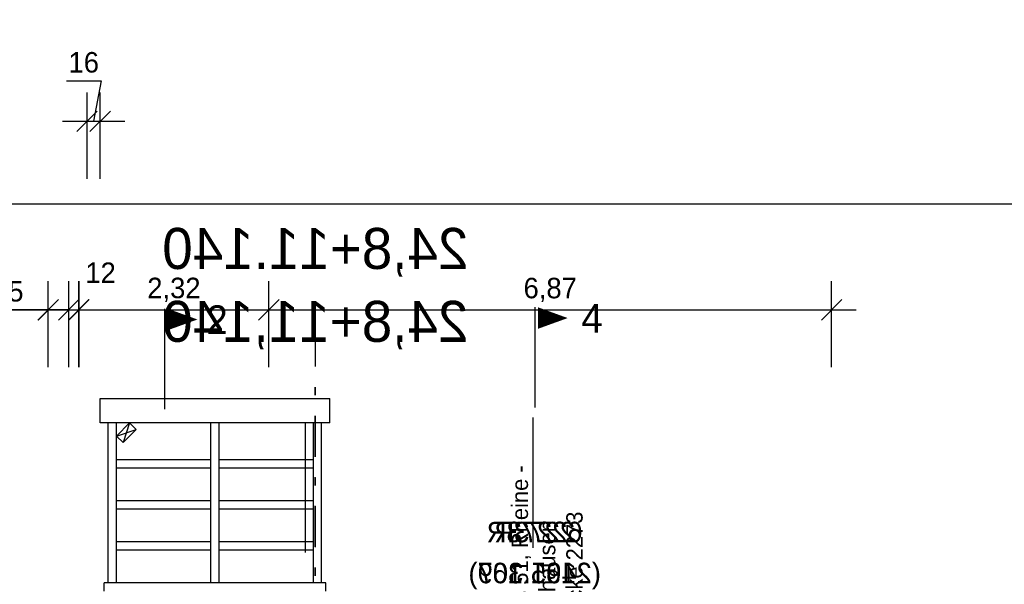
# Model space of a CAD drawing. Extents: x -805 to 3526, y -961 to 1039.
# Tile 266 of 475: x 1072.03 to 1084.05, y 38.54 to 45.43. Entities that reach past the tile are written whole.
import ezdxf
from ezdxf.enums import TextEntityAlignment as Align

# ---------------------------------------------------------------- set-up
doc = ezdxf.new("R2010")
doc.units = 0
for name, pattern in [('ACAD_ISO10W100', [18, 12, -3, 0, -3]), ('STRICHPUNKT', [1, 0.5, -0.25, 0, -0.25]), ('STRICHPUNKT2', [12.7, 6.35, -3.175, 0, -3.175]), ('STRICHPUNKTX2', [50.8, 25.4, -12.7, 0, -12.7])]:
    doc.linetypes.add(name, pattern=pattern)
doc.layers.get('0').update_dxf_attribs({"color": 251})
for name, color, linetype, lineweight in [('EB-2273S-GLEIS-TXT', 7, 'Continuous', 25), ('EB-2273S-Q-ACHSE', 7, 'STRICHPUNKT', 25), ('EB-2273S-Q-ACHSE-TXT', 7, 'Continuous', 50), ('EB-62273S-GLEIS-TXT', 7, 'Continuous', 25), ('EB-62273S-Q-ACHSE', 7, 'STRICHPUNKT', 25), ('EB-62273S-Q-ACHSE-TXT', 7, 'Continuous', 50), ('TTK-P-Treppe unten', 12, 'Continuous', 25), ('TTK-P-Treppeneinhausung', 12, 'Continuous', 25)]:
    doc.layers.add(name, color=color, linetype=linetype, lineweight=lineweight)
for name, color, linetype in [('TTK-B-Verm', 251, 'Continuous'), ('TTK-P-Bahnsteig', 12, 'Continuous'), ('TTK-P-Gleisachse', 250, 'Continuous'), ('TTK-P-QP Block', 162, 'Continuous'), ('TTK-P-Verm', 251, 'Continuous'), ('TTK-P-Verm-ProVI', 112, 'Continuous'), ('TTK-QPs Blöcke', 102, 'Continuous'), ('TTK-Schnittlinien 200', 3, 'Continuous'), ('XYYY_44500---_Beleuchtungsanlagen', 10, 'Continuous')]:
    doc.layers.add(name, color=color, linetype=linetype)
doc.styles.add('AKG DIN 6776', font='AKG_DIN67.TTF')
doc.styles.add('PROVI', font='PROVI.SHX')
doc.styles.get("Standard").update_dxf_attribs({"font": 'arial.ttf'})
doc.dimstyles.new('TTK', dxfattribs={"dimtxt": 2.5, "dimasz": 2.5, "dimexe": 3.5, "dimexo": 0.1, "dimgap": 1, "dimtad": 1, "dimzin": 0, "dimtxsty": 'AKG DIN 6776', "dimblk": 'OBLIQUE', "dimcen": -0.09, "dimdle": 3, "dimclrd": 256, "dimclre": 256, "dimclrt": 256, "dimadec": 3, "dimazin": 0, "dimtfac": 1, "dimtofl": 0, "dimtmove": 0, "dimatfit": 3, "dimldrblk": 'OBLIQUE', "dimfxl": 7, "dimfxlon": 1, "dimtolj": 1, "dimtzin": 0, "dimlwd": -1, "dimlwe": -1, "dimarcsym": 0})

# ---------------------------------------------------------------- blocks, each defined once
blk = doc.blocks.new('_OBLIQUE')
at = {"color": 0, "linetype": 'ByBlock'}
blk.add_line((-0.5, -0.5), (0.5, 0.5), dxfattribs=at)
blk = doc.blocks.new('*D532')
at = {"layer": 'DEFPOINTS', "color": 0}
for p in [(1072.38, 41.891), (1061.98, 34.593), (1072.38, 34.593)]:
    blk.add_point(p, dxfattribs=at)
at = {"layer": 'TTK-B-Verm'}
for p, q in [((1061.98, 41.191), (1061.98, 42.241)), ((1072.38, 41.191), (1072.38, 42.241)), ((1061.68, 41.891), (1072.68, 41.891))]:
    blk.add_line(p, q, dxfattribs=at)
at = {"layer": 'TTK-B-Verm', "xscale": 0.25, "yscale": 0.25, "zscale": 0.25, "rotation": 180}
blk.add_blockref('_OBLIQUE', (1061.98, 41.891), dxfattribs=at)
at = {"layer": 'TTK-B-Verm', "xscale": 0.25, "yscale": 0.25, "zscale": 0.25}
blk.add_blockref('_OBLIQUE', (1072.38, 41.891), dxfattribs=at)
at = {"layer": 'TTK-B-Verm', "insert": (1067.18, 42.134), "char_height": 0.25, "attachment_point": 5, "style": 'AKG DIN 6776'}
blk.add_mtext('\\A1;10,40', dxfattribs=at)
blk = doc.blocks.new('*D535')
at = {"layer": 'DEFPOINTS', "color": 0}
for p in [(1072.629, 41.891), (1072.379, 35.669), (1072.629, 35.669)]:
    blk.add_point(p, dxfattribs=at)
at = {"layer": 'TTK-B-Verm'}
for p, q in [((1072.379, 41.191), (1072.379, 42.241)), ((1072.629, 41.191), (1072.629, 42.241)), ((1072.379, 41.891), (1071.654, 41.891)), ((1072.079, 41.891), (1072.929, 41.891))]:
    blk.add_line(p, q, dxfattribs=at)
at = {"layer": 'TTK-B-Verm', "xscale": 0.25, "yscale": 0.25, "zscale": 0.25, "rotation": 180}
blk.add_blockref('_OBLIQUE', (1072.379, 41.891), dxfattribs=at)
at = {"layer": 'TTK-B-Verm', "xscale": 0.25, "yscale": 0.25, "zscale": 0.25}
blk.add_blockref('_OBLIQUE', (1072.629, 41.891), dxfattribs=at)
at = {"layer": 'TTK-B-Verm', "insert": (1071.892, 42.116), "char_height": 0.25, "attachment_point": 5, "style": 'AKG DIN 6776'}
blk.add_mtext('\\A1;25', dxfattribs=at)
blk = doc.blocks.new('*D534')
at = {"layer": 'DEFPOINTS', "color": 0}
for p in [(1072.751, 41.891), (1072.629, 34.554), (1072.751, 34.554)]:
    blk.add_point(p, dxfattribs=at)
at = {"layer": 'TTK-B-Verm'}
for p, q in [((1072.629, 41.191), (1072.629, 42.241)), ((1072.751, 41.191), (1072.751, 42.241)), ((1072.629, 41.891), (1072.379, 41.891)), ((1072.751, 41.891), (1073.001, 41.891))]:
    blk.add_line(p, q, dxfattribs=at)
at = {"layer": 'TTK-B-Verm', "xscale": 0.25, "yscale": 0.25, "zscale": 0.25}
blk.add_blockref('_OBLIQUE', (1072.629, 41.891), dxfattribs=at)
at = {"layer": 'TTK-B-Verm', "xscale": 0.25, "yscale": 0.25, "zscale": 0.25, "rotation": 180}
blk.add_blockref('_OBLIQUE', (1072.751, 41.891), dxfattribs=at)
at = {"layer": 'TTK-B-Verm', "insert": (1073.018, 42.344), "char_height": 0.25, "attachment_point": 5, "style": 'AKG DIN 6776'}
blk.add_mtext('\\A1;12', dxfattribs=at)
blk = doc.blocks.new('*D533')
at = {"layer": 'DEFPOINTS', "color": 0}
for p in [(1075.072, 41.891), (1072.755, 34.193), (1075.072, 34.112)]:
    blk.add_point(p, dxfattribs=at)
at = {"layer": 'TTK-B-Verm'}
for p, q in [((1072.755, 41.191), (1072.755, 42.241)), ((1075.072, 41.191), (1075.072, 42.241)), ((1072.455, 41.891), (1075.372, 41.891))]:
    blk.add_line(p, q, dxfattribs=at)
at = {"layer": 'TTK-B-Verm', "xscale": 0.25, "yscale": 0.25, "zscale": 0.25, "rotation": 180}
blk.add_blockref('_OBLIQUE', (1072.755, 41.891), dxfattribs=at)
at = {"layer": 'TTK-B-Verm', "xscale": 0.25, "yscale": 0.25, "zscale": 0.25}
blk.add_blockref('_OBLIQUE', (1075.072, 41.891), dxfattribs=at)
at = {"layer": 'TTK-B-Verm', "insert": (1073.913, 42.135), "char_height": 0.25, "attachment_point": 5, "style": 'AKG DIN 6776'}
blk.add_mtext('\\A1;2,32', dxfattribs=at)
blk = doc.blocks.new('*D531')
at = {"layer": 'DEFPOINTS', "color": 0}
for p in [(1081.939, 41.891), (1075.072, 34.112), (1081.939, 33.115)]:
    blk.add_point(p, dxfattribs=at)
at = {"layer": 'TTK-B-Verm'}
for p, q in [((1075.072, 41.191), (1075.072, 42.241)), ((1081.939, 41.191), (1081.939, 42.241)), ((1074.772, 41.891), (1082.239, 41.891))]:
    blk.add_line(p, q, dxfattribs=at)
at = {"layer": 'TTK-B-Verm', "xscale": 0.25, "yscale": 0.25, "zscale": 0.25, "rotation": 180}
blk.add_blockref('_OBLIQUE', (1075.072, 41.891), dxfattribs=at)
at = {"layer": 'TTK-B-Verm', "xscale": 0.25, "yscale": 0.25, "zscale": 0.25}
blk.add_blockref('_OBLIQUE', (1081.939, 41.891), dxfattribs=at)
at = {"layer": 'TTK-B-Verm', "insert": (1078.505, 42.134), "char_height": 0.25, "attachment_point": 5, "style": 'AKG DIN 6776'}
blk.add_mtext('\\A1;6,87', dxfattribs=at)
blk = doc.blocks.new('2481114')
at = {"layer": 'EB-2273S-Q-ACHSE'}
blk.add_line((2.677, -8.433), (2.677, 5.458), dxfattribs=at)
at = {"layer": 'EB-2273S-GLEIS-TXT', "style": 'PROVI'}
for s, p in [('2273R', (0, 2.625)), ('(2495.309)', (0, 2.125))]:
    blk.add_text(s, height=0.25, dxfattribs=at).set_placement(p, align=Align.CENTER)
at = {"layer": 'EB-2273S-Q-ACHSE-TXT', "style": 'PROVI'}
blk.add_text('24,8+11.140', height=0.5, dxfattribs=at).set_placement((2.677, 5.958), align=Align.CENTER)
blk = doc.blocks.new('*D581')
at = {"layer": 'DEFPOINTS', "color": 0}
for p in [(1073.013, 44.19), (1072.853, 37.362), (1073.013, 37.362)]:
    blk.add_point(p, dxfattribs=at)
at = {"layer": 'TTK-P-Verm'}
for p, q in [((1072.601, 44.683), (1073.026, 44.683)), ((1073.026, 44.683), (1072.933, 44.19)), ((1072.853, 43.49), (1072.853, 44.54)), ((1073.013, 43.49), (1073.013, 44.54)), ((1072.553, 44.19), (1073.313, 44.19))]:
    blk.add_line(p, q, dxfattribs=at)
at = {"layer": 'TTK-P-Verm', "xscale": 0.25, "yscale": 0.25, "zscale": 0.25}
blk.add_blockref('_OBLIQUE', (1072.853, 44.19), dxfattribs=at)
at = {"layer": 'TTK-P-Verm', "xscale": 0.25, "yscale": 0.25, "zscale": 0.25, "rotation": 180}
blk.add_blockref('_OBLIQUE', (1073.013, 44.19), dxfattribs=at)
at = {"layer": 'TTK-P-Verm', "insert": (1072.813, 44.908), "char_height": 0.25, "attachment_point": 5, "style": 'AKG DIN 6776'}
blk.add_mtext('\\A1;16', dxfattribs=at)
blk = doc.blocks.new('24811140')
at = {"layer": 'EB-62273S-Q-ACHSE', "color": 85, "true_color": 0x58ba48}
blk.add_line((0, -5), (0, 8.001), dxfattribs=at)
at = {"layer": 'EB-62273S-GLEIS-TXT', "color": 85, "true_color": 0x58ba48, "style": 'PROVI'}
for s, p in [('62273R', (-2.677, 6.058)), ('(2161.167)', (-2.677, 5.558))]:
    blk.add_text(s, height=0.25, dxfattribs=at).set_placement(p, align=Align.CENTER)
at = {"layer": 'EB-62273S-Q-ACHSE-TXT', "color": 85, "true_color": 0x58ba48, "style": 'PROVI'}
blk.add_text('24,8+11,140', height=0.5, dxfattribs=at).set_placement((0, 8.501), align=Align.CENTER)
blk = doc.blocks.new('Wandanbauleuchte seite')
at = {"color": 0}
blk.add_wipeout([(0, -0.113), (0.113, -0.113), (0.113, 0.113), (0, 0.113)], dxfattribs=at)
blk.add_lwpolyline([(0, -0.113), (0.113, -0.113), (0.113, 0.113), (0, 0.113)], close=True, dxfattribs=at)
for points in [[(0, 0.113), (0.113, -0.113)], [(0, -0.113), (0.113, 0.113)]]:
    blk.add_lwpolyline(points, dxfattribs=at)

msp = doc.modelspace()

# ---------------------------------------------------------------- linework, layer by layer
at = {"layer": 'TTK-P-Bahnsteig', "color": 251}
msp.add_circle((473.7851, 39.1322), 1000, dxfattribs=at)
at = {"layer": 'TTK-P-Gleisachse', "color": 251, "linetype": 'STRICHPUNKT2', "ltscale": 0.25}
for p, q in [((1075.5137, 40.5188), (1075.5137, 31.5224)), ((1078.2921, 40.5772), (1078.2921, 36.4319))]:
    msp.add_line(p, q, dxfattribs=at)
at = {"layer": 'TTK-P-Treppe unten', "color": 251}
for p, q in [((1075.8159, 40.5124), (1075.8159, 40.8124)), ((1074.3642, 38.5624), (1074.3642, 40.5124)), ((1074.4642, 38.5624), (1074.4642, 40.5124))]:
    msp.add_line(p, q, dxfattribs=at)
at = {"layer": 'TTK-P-Treppeneinhausung', "color": 251}
for p, q in [((1073.0125, 40.8124), (1075.8159, 40.8124)), ((1073.0125, 40.5124), (1073.0125, 40.8124)), ((1075.8159, 40.5124), (1073.0125, 40.5124)), ((1073.1125, 38.5624), (1073.1125, 40.5124)), ((1073.2125, 38.5624), (1073.2125, 40.5124)), ((1075.6159, 38.5624), (1075.6159, 40.5124)), ((1075.7159, 38.5624), (1075.7159, 40.5124)), ((1074.3642, 40.0624), (1073.2125, 40.0624)), ((1075.6159, 40.0624), (1074.4642, 40.0624)), ((1074.3642, 39.9624), (1073.2125, 39.9624)), ((1075.6159, 39.9624), (1074.4642, 39.9624)), ((1074.3642, 39.5624), (1073.2125, 39.5624)), ((1075.6159, 39.5624), (1074.4642, 39.5624)), ((1074.3642, 39.4624), (1073.2125, 39.4624)), ((1075.6159, 39.4624), (1074.4642, 39.4624)), ((1074.3642, 39.0624), (1073.2125, 39.0624)), ((1075.6159, 39.0624), (1074.4642, 39.0624)), ((1074.3642, 38.9624), (1073.2125, 38.9624)), ((1075.6159, 38.9624), (1074.4642, 38.9624)), ((1075.7659, 38.5624), (1073.0625, 38.5624)), ((1073.0625, 38.4624), (1073.0625, 38.5624)), ((1075.7659, 38.4624), (1075.7659, 38.5624))]:
    msp.add_line(p, q, dxfattribs=at)
at = {"layer": 'TTK-P-Verm-ProVI', "color": 251}
msp.add_lwpolyline([(1057.6126, 27.2009), (1094.872, 27.2009), (1094.872, 43.181), (1057.6126, 43.181)], close=True, dxfattribs=at)
at = {"layer": 'TTK-Schnittlinien 200', "color": 251, "linetype": 'ACAD_ISO10W100', "ltscale": 0.5}
for p, q in [((1073.7985, 41.9055), (1073.7985, 40.682)), ((1078.3159, 41.923), (1078.3159, 40.6994))]:
    msp.add_line(p, q, dxfattribs=at)
at = {"layer": 'TTK-Schnittlinien 200', "color": 251, "linetype": 'ByBlock', "ltscale": 0.03}
for points in [[(1073.8369, 41.7739, 0.2625, 0, 0), (1074.1997, 41.7739, 0, 0, 0)], [(1078.3556, 41.7913, 0.2625, 0, 0), (1078.7185, 41.7913, 0, 0, 0)]]:
    msp.add_lwpolyline(points, format="xyseb", dxfattribs=at)

# ---------------------------------------------------------------- block references
at = {"layer": 'TTK-P-QP Block', "color": 251, "xscale": -1}
msp.add_blockref('2481114', (1078.3159, 36.432), dxfattribs=at)
at = {"layer": 'TTK-QPs Blöcke', "color": 251, "xscale": -1}
msp.add_blockref('24811140', (1075.6386, 33.0001), dxfattribs=at)

# ---------------------------------------------------------------- texts
at = {"layer": 'TTK-P-Gleisachse', "color": 251, "insert": (1078.0341, 37.8557), "char_height": 0.2, "attachment_point": 1, "rotation": 90}
msp.add_mtext_dynamic_manual_height_columns('{\\fAKG DIN 6776|b0|i0|c0|p2;Gleis 51, Rheine - Oberhausen\\PStrecke 2273}', width=3.055589, gutter_width=12.5, heights=[0], dxfattribs=at)
at = {"layer": 'TTK-Schnittlinien 200', "color": 251, "linetype": 'STRICHPUNKTX2', "ltscale": 0.03, "style": 'AKG DIN 6776'}
for s, p in [('2', (1074.3092, 41.5963)), ('4', (1078.8849, 41.6137))]:
    msp.add_text(s, height=0.35, dxfattribs=at).set_placement(p)

# ---------------------------------------------------------------- dimensions: what is measured, and where the dimension line sits
at = {"layer": 'TTK-B-Verm', "color": 251}
for base, p1, p2, override, picture, middle in [((1072.7506, 41.8907), (1072.6292, 34.5537), (1072.7506, 34.5537), {"dimscale": 0, "dimdec": 0, "dimlfac": 100, "dimtmove": 1}, '*D534', (1073.0184, 42.1189)), ((1072.3797, 41.8907), (1061.9797, 34.5934), (1072.3797, 34.5934), {"dimscale": 0}, '*D532', (1067.1797, 41.8907)), ((1072.6292, 41.8907), (1072.3792, 35.6687), (1072.6292, 35.6687), {"dimscale": 0, "dimdec": 0, "dimlfac": 100}, '*D535', (1071.8917, 41.8907))]:
    dim = msp.add_linear_dim(base=base, p1=p1, p2=p2, dimstyle='TTK', override=override, dxfattribs=at)
    dim.commit()
    dim.dimension.update_dxf_attribs({"geometry": picture, "text_midpoint": middle, "dimtype": 160})
for base, p1, p2, picture, middle in [((1075.0715, 41.8907), (1072.755, 34.1934), (1075.0715, 34.1124), '*D533', (1073.9133, 42.1346)), ((1081.9389, 41.8907), (1075.0715, 34.1124), (1081.9389, 33.1151), '*D531', (1078.5052, 42.1344))]:
    dim = msp.add_linear_dim(base=base, p1=p1, p2=p2, dimstyle='TTK', override={"dimscale": 0}, dxfattribs=at)
    dim.commit()
    dim.dimension.update_dxf_attribs({"geometry": picture, "text_midpoint": middle})
at = {"layer": 'TTK-P-Verm', "color": 251}
dim = msp.add_linear_dim(base=(1073.0126, 44.1898), p1=(1072.8525, 37.3618), p2=(1073.0126, 37.3621), dimstyle='TTK', override={"dimscale": 0, "dimdec": 0, "dimlfac": 100, "dimtmove": 1}, dxfattribs=at)
dim.commit()
dim.dimension.update_dxf_attribs({"geometry": '*D581', "text_midpoint": (1072.9255, 44.683), "dimtype": 160})

# ---------------------------------------------------------------- next in the draw order: block references
at = {"layer": 'XYYY_44500---_Beleuchtungsanlagen', "rotation": 314.9999999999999}
msp.add_blockref('Wandanbauleuchte seite', (1073.2926, 40.4323), dxfattribs=at)

doc.saveas('drawing.dxf')
